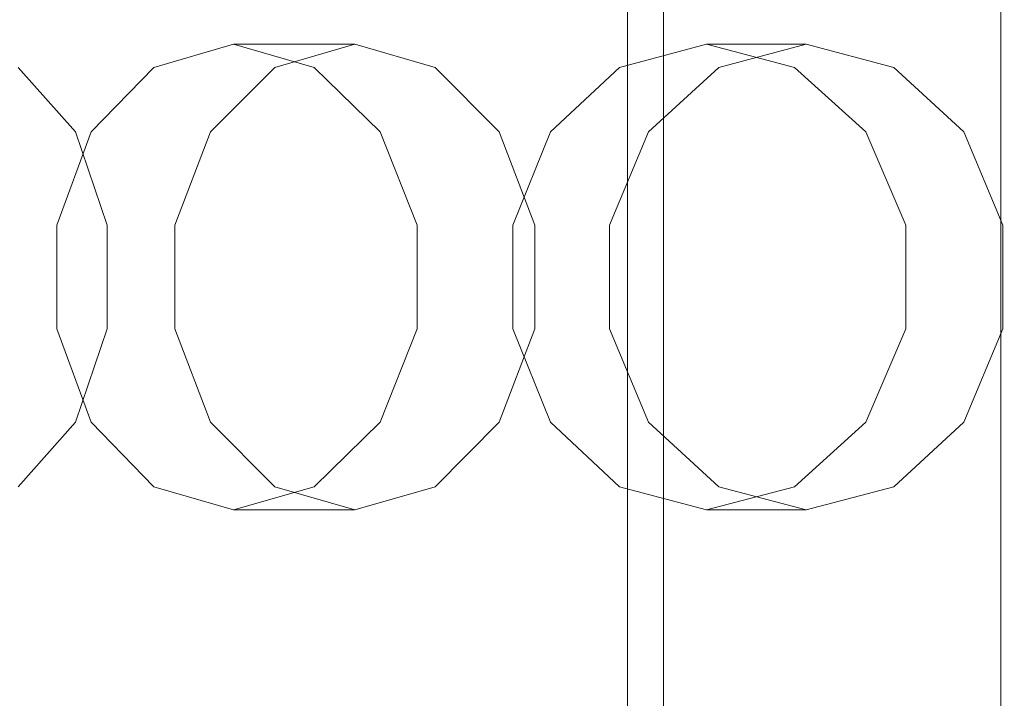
# Model space of a CAD drawing. Header units: millimetres. Extents: x -4395 to 65662, y -65530 to 6847.
# Tile 693 of 1034: x 24192 to 24281, y -17868 to -17807. Entities that reach past the tile are written whole.
import ezdxf

# ---------------------------------------------------------------- set-up
doc = ezdxf.new("R2010")
doc.units = ezdxf.units.MM
for name, color, linetype, lineweight in [('COTAS_P', 1, 'Continuous', 0), ('superior_briquetadora', 7, 'Continuous', 0), ('superior_C02', 7, 'Continuous', 0)]:
    doc.layers.add(name, color=color, linetype=linetype, lineweight=lineweight)
doc.dimstyles.new('R19_100', dxfattribs={"dimtxt": 250, "dimasz": 150, "dimexe": 150, "dimexo": 80, "dimgap": 100, "dimtad": 1, "dimtih": 1, "dimtoh": 1, "dimdsep": 46, "dimcen": 0.09, "dimadec": 0, "dimazin": 0, "dimtfac": 1, "dimtdec": 4, "dimtofl": 0, "dimtmove": 0, "dimatfit": 3, "dimfxl": 1, "dimtolj": 1, "dimtzin": 0, "dimarcsym": 0})

# ---------------------------------------------------------------- blocks, each defined once
blk = doc.blocks.new('DIM_R33_31')
at = {"layer": 'COTAS_P'}
for p, q in [((24250.067, -17080), (24400.067, -17035)), ((26750.067, -17080), (26600.067, -17035)), ((24250.067, -17980), (24250.067, -17080)), ((24250.067, -17080), (26750.067, -17080)), ((24250.067, -17080), (24400.067, -17125)), ((26750.067, -17080), (26600.067, -17125)), ((26750.067, -17980), (26750.067, -17080))]:
    blk.add_line(p, q, dxfattribs=at)
blk.add_text('2500 P', height=250, dxfattribs=at).set_placement((25500.067, -16980))

msp = doc.modelspace()

# ---------------------------------------------------------------- linework, layer by layer
at = {"layer": 'superior_briquetadora'}
for p, q in [((24246.817, -18160), (24246.817, -17800)), ((24211.281, -17809), (24204.116, -17811.08)), ((24222.239, -17809), (24211.281, -17809)), ((24211.281, -17809), (24218.575, -17811.08)), ((24215.01, -17811.08), (24222.239, -17809)), ((24229.467, -17811.08), (24222.239, -17809)), ((24253.942, -17809), (24246.104, -17811.08)), ((24262.942, -17809), (24253.942, -17809)), ((24253.942, -17809), (24261.887, -17811.08)), ((24255.052, -17811.08), (24262.942, -17809)), ((24270.833, -17811.08), (24262.942, -17809)), ((24197.042, -17816.907), (24191.876, -17811.08)), ((24204.116, -17811.08), (24198.464, -17816.906)), ((24209.213, -17816.907), (24215.01, -17811.08)), ((24218.575, -17811.08), (24224.516, -17816.906)), ((24235.264, -17816.907), (24229.467, -17811.08)), ((24246.104, -17811.08), (24239.896, -17816.906)), ((24248.724, -17816.907), (24255.052, -17811.08)), ((24261.887, -17811.08), (24268.333, -17816.906)), ((24277.161, -17816.907), (24270.833, -17811.08)), ((24198.464, -17816.906), (24195.364, -17825.326)), ((24199.91, -17825.327), (24197.042, -17816.907)), ((24205.996, -17825.327), (24209.213, -17816.907)), ((24224.516, -17816.906), (24227.849, -17825.326)), ((24238.481, -17825.327), (24235.264, -17816.907)), ((24239.896, -17816.906), (24236.479, -17825.326)), ((24245.212, -17825.327), (24248.724, -17816.907)), ((24268.333, -17816.906), (24271.94, -17825.326)), ((24280.673, -17825.327), (24277.161, -17816.907)), ((24195.364, -17825.326), (24195.364, -17834.674)), ((24199.91, -17834.673), (24199.91, -17825.327)), ((24205.996, -17834.673), (24205.996, -17825.327)), ((24227.849, -17825.326), (24227.849, -17834.674)), ((24236.479, -17825.326), (24236.479, -17834.674)), ((24238.481, -17834.673), (24238.481, -17825.327)), ((24245.212, -17834.673), (24245.212, -17825.327)), ((24271.94, -17825.326), (24271.94, -17834.674)), ((24280.673, -17834.673), (24280.673, -17825.327)), ((24195.364, -17834.674), (24198.464, -17843.094)), ((24197.042, -17843.093), (24199.91, -17834.673)), ((24209.213, -17843.093), (24205.996, -17834.673)), ((24227.849, -17834.674), (24224.516, -17843.094)), ((24235.264, -17843.093), (24238.481, -17834.673)), ((24236.479, -17834.674), (24239.896, -17843.094)), ((24248.724, -17843.093), (24245.212, -17834.673)), ((24271.94, -17834.674), (24268.333, -17843.094)), ((24277.161, -17843.093), (24280.673, -17834.673)), ((24191.876, -17848.92), (24197.042, -17843.093)), ((24198.464, -17843.094), (24204.116, -17848.92)), ((24215.01, -17848.92), (24209.213, -17843.093)), ((24224.516, -17843.094), (24218.575, -17848.92)), ((24229.467, -17848.92), (24235.264, -17843.093)), ((24239.896, -17843.094), (24246.104, -17848.92)), ((24255.052, -17848.92), (24248.724, -17843.093)), ((24268.333, -17843.094), (24261.887, -17848.92)), ((24270.833, -17848.92), (24277.161, -17843.093)), ((24204.116, -17848.92), (24211.281, -17851)), ((24218.575, -17848.92), (24211.281, -17851)), ((24222.239, -17851), (24215.01, -17848.92)), ((24222.239, -17851), (24229.467, -17848.92)), ((24246.104, -17848.92), (24253.942, -17851)), ((24261.887, -17848.92), (24253.942, -17851)), ((24262.942, -17851), (24255.052, -17848.92)), ((24262.942, -17851), (24270.833, -17848.92)), ((24222.239, -17851), (24211.281, -17851)), ((24262.942, -17851), (24253.942, -17851))]:
    msp.add_line(p, q, dxfattribs=at)
at = {"layer": 'superior_C02'}
msp.add_line((24280.488, -15750), (24280.488, -20250), dxfattribs=at)

# ---------------------------------------------------------------- dimensions: what is measured, and where the dimension line sits
at = {"layer": 'COTAS_P'}
dim = msp.add_aligned_dim(p1=(24250.067, -17980), p2=(26750.067, -17980), distance=900, text='<> P', dimstyle='R19_100', dxfattribs=at)
dim.commit()
dim.dimension.update_dxf_attribs({"geometry": 'DIM_R33_31', "text_midpoint": (25500.067, -17080)})

doc.saveas('drawing.dxf')
